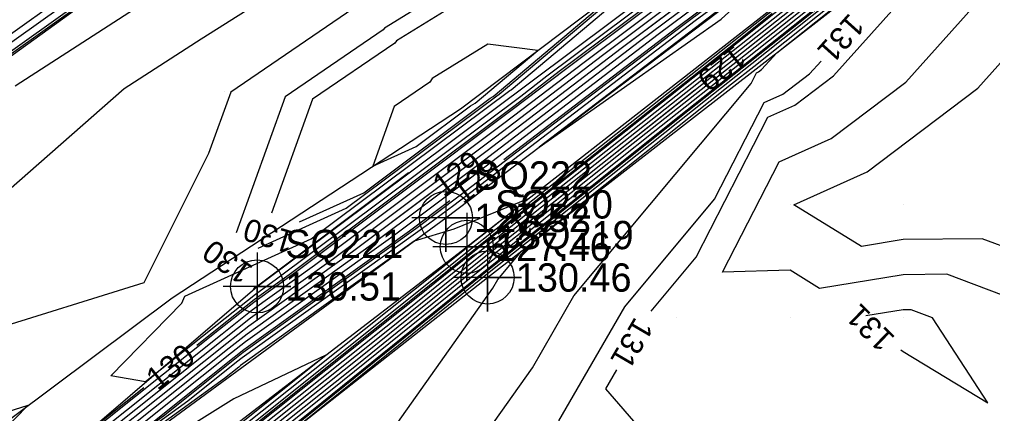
# Model space of a CAD drawing. Extents: x 2354170 to 2357230, y 866100 to 868290.
# Drawn here: x 2355831.9 to 2355917.9, y 866711.6 to 866746.4 of the extents above; entities that cross this region are included whole.
import ezdxf

# ---------------------------------------------------------------- set-up
doc = ezdxf.new("R2010")
doc.units = 0
for name, color, linetype in [('Default', 7, 'Continuous'), ('DTM Contours Major', 7, 'Continuous'), ('DTM Contours Major Text', 7, 'Continuous'), ('DTM Contours Minor', 7, 'Continuous'), ('DTM Contours Minor Text', 7, 'Continuous'), ('Exist DTM Breakline', 7, 'Continuous'), ('Exist DTM Breakline Cogo Elevation', 7, 'Continuous'), ('Exist DTM Breakline Cogo Number', 7, 'Continuous'), ('Exist DTM Breakline Cogo Point CELL', 7, 'Continuous'), ('Exist DTM QL2 LIDAR Elevation Point', 7, 'Continuous'), ('Exist DTM Ridgeline', 7, 'Continuous'), ('Exist DTM Ridgeline Cogo Elevation', 7, 'Continuous'), ('Exist DTM Ridgeline Cogo Number', 7, 'Continuous'), ('Exist DTM Ridgeline Cogo Point CELL', 7, 'Continuous'), ('PH Exist DTM Breakline', 7, 'Continuous')]:
    doc.layers.add(name, color=color, linetype=linetype)

msp = doc.modelspace()

# ---------------------------------------------------------------- linework, layer by layer
at = {"layer": 'Default'}
for points in [[(2355956.299, 866822.242), (2355948.968, 866814.751), (2355940.505, 866811.604), (2355938.495, 866811.035), (2355930.227, 866805.149), (2355913.96, 866802.942), (2355909.022, 866799.45), (2355908.756, 866799.275), (2355908.372, 866799.011), (2355892.106, 866787.175), (2355891.87, 866787.002), (2355875.717, 866776.341), (2355875.03, 866775.936), (2355859.419, 866765.504), (2355858.526, 866764.931), (2355845.169, 866755.218), (2355842.867, 866753.448), (2355827.792, 866742.709)], [(2355958.634, 866820.826), (2355949.635, 866811.631), (2355945.271, 866810.008), (2355940.453, 866807.804), (2355930.015, 866799.992), (2355929.982, 866799.964), (2355929.879, 866799.905), (2355912.21, 866796.355), (2355906.982, 866794.732), (2355894.935, 866784.486), (2355891.736, 866783.785), (2355879.731, 866778.286), (2355875.949, 866775.79), (2355875.83, 866775.72), (2355859.389, 866764.733), (2355859.134, 866764.57), (2355844.826, 866754.165), (2355843.485, 866753.134), (2355827.687, 866741.88)], [(2355962.294, 866802.287), (2355941.16, 866787.756), (2355939.882, 866786.879), (2355937.793, 866785.442), (2355939.184, 866786.677), (2355940.065, 866787.267), (2355955.548, 866799.714), (2355956.687, 866806.693), (2355947.069, 866802.543), (2355942.064, 866800.254), (2355937.115, 866796.549), (2355930.019, 866790.203), (2355924.508, 866787.074), (2355912.354, 866774.151), (2355906.02, 866772.454), (2355895.722, 866775.748), (2355890.569, 866774.62), (2355884.951, 866772.046), (2355877.992, 866767.832), (2355869.114, 866762.338), (2355859.705, 866756.602), (2355849.18, 866751.864), (2355845.695, 866749.66), (2355831.501, 866740.465)], [(2355896.282, 866743.869), (2355905.198, 866750.958), (2355919.397, 866762.182), (2355919.63, 866762.366), (2355920.946, 866763.413), (2355939.234, 866778.456), (2355943.662, 866781.87), (2355958.988, 866794.705), (2355965.123, 866801.83), (2355965.165, 866801.879), (2355965.428, 866802.195), (2355965.079, 866802.844), (2355965.032, 866802.811), (2355964.608, 866802.489), (2355964.321, 866802.258), (2355958.209, 866797.582)], [(2355963.357, 866801.758), (2355950.975, 866792.284), (2355940.568, 866785.145), (2355928.336, 866776.724), (2355916.23, 866767.901), (2355916.161, 866767.848), (2355907.201, 866761.138), (2355898.025, 866754.133), (2355883.411, 866743.188), (2355873.954, 866735.965), (2355859.631, 866725.236), (2355852.286, 866719.975), (2355849.992, 866718.148), (2355830.55, 866702.669)], [(2355962.393, 866801.258), (2355953.548, 866794.491), (2355940.431, 866785.492), (2355925.014, 866774.878), (2355916.02, 866768.323), (2355915.969, 866768.284), (2355905.601, 866760.52), (2355898.764, 866755.301), (2355881.774, 866742.575), (2355874.695, 866737.168), (2355857.954, 866724.629), (2355852.432, 866720.673), (2355849.779, 866718.561), (2355827.309, 866700.672)], [(2355854.436, 866710.08), (2355861.062, 866715.368), (2355872.536, 866724.621), (2355885.566, 866734.988), (2355896.051, 866743.278), (2355907.412, 866752.311), (2355919.573, 866761.924), (2355919.772, 866762.082), (2355921.415, 866763.387), (2355937.137, 866776.32), (2355944.251, 866781.805), (2355965.652, 866799.728)], [(2355856.751, 866710.633), (2355873.088, 866723.808), (2355892.502, 866739.253), (2355896.59, 866742.486), (2355914.053, 866756.37), (2355920.1, 866761.151), (2355920.2, 866761.229), (2355922.82, 866763.311), (2355930.848, 866769.915), (2355946.017, 866781.611), (2355957.79, 866791.47), (2355968.088, 866799.458)], [(2355864.82, 866710.057), (2355873.713, 866722.634), (2355874.146, 866723.382), (2355876.254, 866725.909), (2355894.814, 866740.675), (2355896.77, 866742.221), (2355916.267, 866757.723), (2355920.276, 866760.893), (2355920.342, 866760.945), (2355923.288, 866763.286), (2355928.751, 866767.78), (2355946.606, 866781.547), (2355955.169, 866788.718), (2355968.629, 866799.157)], [(2355873.276, 866710.029), (2355877.209, 866715.592), (2355880.886, 866721.945), (2355896.532, 866740.708), (2355897.018, 866741.654), (2355897.2, 866741.736), (2355897.463, 866741.934), (2355898.804, 866743.432), (2355918.481, 866759.076), (2355920.452, 866760.635), (2355920.485, 866760.661), (2355923.757, 866763.261), (2355926.655, 866765.645), (2355947.195, 866781.482), (2355952.548, 866785.965), (2355969.17, 866798.856)], [(2355854.982, 866710.083), (2355859.372, 866713.586), (2355872.72, 866724.35), (2355887.878, 866736.41), (2355896.231, 866743.014), (2355909.626, 866753.664), (2355919.749, 866761.666), (2355919.915, 866761.798), (2355921.883, 866763.362), (2355935.041, 866774.185), (2355944.839, 866781.74), (2355963.031, 866796.975)], [(2355953.444, 866793.936), (2355948.402, 866790.078), (2355940.705, 866784.798), (2355931.658, 866778.57), (2355916.44, 866767.479), (2355916.354, 866767.413), (2355908.8, 866761.756), (2355897.285, 866752.965), (2355885.049, 866743.801), (2355873.214, 866734.761), (2355872.981, 866734.587)], [(2355887.706, 866720.606), (2355891.678, 866725.369), (2355898.017, 866737.727), (2355900.402, 866738.798), (2355903.833, 866741.389), (2355920.615, 866760.128), (2355920.717, 866760.281), (2355921.354, 866760.954), (2355924.225, 866763.235), (2355924.559, 866763.51), (2355947.784, 866781.418), (2355949.928, 866783.213), (2355958.23, 866789.652)], [(2355912.218, 866786.342), (2355901.395, 866782.981), (2355898.963, 866780.912), (2355891.152, 866779.203), (2355879.952, 866774.072), (2355876.878, 866772.21), (2355863.033, 866763.642), (2355859.5, 866761.488), (2355850.318, 866757.354), (2355844.483, 866753.112), (2355844.103, 866752.819), (2355827.582, 866741.05), (2355827.279, 866740.866), (2355825.057, 866739.257)], [(2355925.564, 866710.007), (2355925.649, 866715.674), (2355923.31, 866720.007), (2355922.917, 866722.942), (2355919.982, 866721.531), (2355913.833, 866723.858), (2355909.982, 866723.82), (2355902.58, 866722.606), (2355899.982, 866724.207), (2355894.005, 866724.031), (2355899.016, 866733.801), (2355903.604, 866735.86), (2355910.204, 866740.844), (2355920.365, 866752.191), (2355923.621, 866757.061), (2355925.905, 866759.473), (2355929.747, 866762.11), (2355946.791, 866777.759), (2355948.473, 866779.513), (2355954.372, 866775.411), (2355957.994, 866780.759), (2355969.983, 866784.634)], [(2355926.444, 866769.167), (2355929.334, 866771.544), (2355938.158, 866781.108), (2355939.608, 866782.637), (2355917.071, 866766.212), (2355916.931, 866766.106), (2355913.599, 866763.611), (2355895.065, 866749.461), (2355889.963, 866745.64), (2355874.689, 866733.973)], [(2355938.303, 866782.261), (2355916.861, 866766.635), (2355916.739, 866766.542), (2355911.999, 866762.992), (2355895.805, 866750.629), (2355888.325, 866745.027), (2355871.733, 866732.354), (2355864.664, 866727.059), (2355851.851, 866717.88), (2355850.629, 866716.907), (2355840.272, 866708.661)], [(2355934.981, 866780.416), (2355916.65, 866767.057), (2355916.546, 866766.977), (2355910.4, 866762.374), (2355896.545, 866751.797), (2355886.687, 866744.414), (2355872.473, 866733.557), (2355862.986, 866726.451), (2355851.996, 866718.578), (2355850.417, 866717.321), (2355837.031, 866706.664)], [(2355921.893, 866777.41), (2355914.455, 866769.318), (2355901.943, 866759.837), (2355904.086, 866763.883), (2355890.195, 866769.987), (2355890.018, 866770.044), (2355889.985, 866770.037), (2355889.95, 866770.021), (2355879.105, 866763.454), (2355875.195, 866761.034), (2355859.91, 866751.716), (2355857.183, 866750.489), (2355847.926, 866744.635), (2355841.122, 866740.227), (2355829.891, 866730.395)], [(2355851.705, 866710.07), (2355869.511, 866724.279), (2355871.616, 866725.976), (2355874.006, 866727.878), (2355895.152, 866744.599), (2355896.344, 866745.546), (2355918.693, 866763.214), (2355919.06, 866763.504), (2355919.073, 866763.514), (2355919.449, 866763.824), (2355919.789, 866764.192), (2355930.309, 866775.285), (2355917.281, 866765.79), (2355917.124, 866765.67), (2355915.199, 866764.229), (2355894.325, 866748.293), (2355891.601, 866746.252), (2355870.252, 866729.946), (2355868.019, 866728.274), (2355851.561, 866716.484), (2355851.054, 866716.08), (2355846.753, 866712.656), (2355826.978, 866698.356)], [(2355916.574, 866740.299), (2355920.116, 866744.254), (2355926.525, 866753.841), (2355927.766, 866755.152), (2355936.023, 866760.821), (2355942.616, 866766.873), (2355949.363, 866773.908), (2355954.971, 866770.008), (2355949.982, 866763.232), (2355946.54, 866760.008), (2355939.982, 866752.967), (2355938.161, 866750.008), (2355935.008, 866744.981), (2355929.982, 866743.455), (2355924.589, 866740.008), (2355927.774, 866732.215), (2355928.618, 866730.007), (2355919.982, 866725.856), (2355916.97, 866726.996), (2355909.982, 866726.926), (2355906.296, 866726.321), (2355900.312, 866730.007), (2355906.806, 866732.922), (2355916.574, 866740.299)], [(2355855.878, 866710.364), (2355857.682, 866711.803), (2355872.904, 866724.079), (2355890.19, 866737.831), (2355896.41, 866742.75), (2355911.84, 866755.017), (2355919.925, 866761.409), (2355920.057, 866761.513), (2355922.352, 866763.337), (2355932.944, 866772.05), (2355933.962, 866772.834)], [(2355917.881, 866764.656), (2355917.982, 866764.74), (2355921.01, 866767.932), (2355917.491, 866765.368), (2355917.316, 866765.235), (2355916.798, 866764.847), (2355893.586, 866747.125), (2355893.239, 866746.865), (2355877.807, 866735.079), (2355893.886, 866746.381), (2355896.827, 866749.117), (2355917.749, 866764.559), (2355917.881, 866764.656)], [(2355914.328, 866767.636), (2355904.002, 866759.902), (2355899.504, 866756.469), (2355880.136, 866741.962), (2355875.435, 866738.372), (2355856.276, 866724.021), (2355852.577, 866721.371), (2355849.567, 866718.975), (2355834.709, 866707.146)], [(2355843.579, 866703.069), (2355852.252, 866710.072), (2355867.821, 866722.497), (2355871.8, 866725.705), (2355876.318, 866729.3), (2355895.332, 866744.335), (2355898.557, 866746.899), (2355918.869, 866762.956), (2355919.202, 866763.219), (2355919.541, 866763.489), (2355921.81, 866765.355)], [(2355852.798, 866710.074), (2355866.131, 866720.715), (2355871.984, 866725.434), (2355878.63, 866730.722), (2355895.512, 866744.07), (2355900.771, 866748.252), (2355919.045, 866762.698)], [(2355853.344, 866710.076), (2355864.441, 866718.932), (2355872.168, 866725.163), (2355880.942, 866732.144), (2355895.691, 866743.806), (2355902.985, 866749.605), (2355919.221, 866762.44)], [(2355900.244, 866757.636), (2355878.498, 866741.349), (2355876.176, 866739.576), (2355854.599, 866723.414), (2355852.722, 866722.069), (2355849.355, 866719.388), (2355843.021, 866714.346), (2355839.948, 866714.899), (2355846.216, 866721.309), (2355846.501, 866721.93), (2355857.657, 866726.987), (2355875.211, 866740.087), (2355875.338, 866740.165), (2355894.795, 866756.554)], [(2355886.238, 866750.093), (2355876.308, 866751.334), (2355865.194, 866744.491), (2355865.057, 866744.289), (2355857.78, 866739.324), (2355854.143, 866729.244)], [(2355856.623, 866728.49), (2355862.303, 866731.065), (2355873.482, 866739.406), (2355873.74, 866739.565), (2355886.238, 866750.093)], [(2355861.982, 866747.754), (2355850.554, 866739.957), (2355848.59, 866734.515), (2355842.863, 866723.116), (2355828.835, 866718.758)], [(2355877.681, 866743.632), (2355873.28, 866744.182), (2355868.353, 866741.149), (2355868.133, 866740.824), (2355865.006, 866738.691), (2355863.095, 866733.395), (2355866.949, 866735.142), (2355871.752, 866738.726), (2355872.141, 866738.965), (2355877.681, 866743.632)], [(2355850.869, 866681.42), (2355847.348, 866683.066), (2355839.247, 866687.511), (2355833.65, 866690.172), (2355830.976, 866691.629), (2355837.654, 866696.968), (2355853.89, 866710.078), (2355862.752, 866717.15), (2355872.352, 866724.892), (2355883.254, 866733.566), (2355891.576, 866740.146)], [(2355852.867, 866722.767), (2355852.584, 866722.542), (2355852.685, 866722.763), (2355853.01, 866722.91), (2355866.273, 866732.807), (2355852.921, 866722.806), (2355852.867, 866722.767)], [(2355868.179, 866730.99), (2355861.309, 866725.844), (2355852.141, 866719.276), (2355850.204, 866717.734), (2355833.791, 866704.667), (2355826.638, 866699.494), (2355809.858, 866686.263), (2355805.458, 866682.736), (2355789.078, 866669.839)], [(2355869.913, 866730.342), (2355866.342, 866727.667), (2355851.706, 866717.182), (2355850.841, 866716.493), (2355843.513, 866710.659), (2355826.893, 866698.64), (2355818.393, 866691.938), (2355805.89, 866681.915), (2355795.351, 866673.617), (2355790.444, 866669.684)], [(2355851.159, 866710.068), (2355871.201, 866726.061), (2355871.432, 866726.248), (2355871.694, 866726.456), (2355876.833, 866730.52), (2355870.274, 866727.856), (2355866.757, 866726.776), (2355851.416, 866715.786), (2355851.266, 866715.666), (2355849.994, 866714.654), (2355827.063, 866698.071)], [(2355917.475, 866712.514), (2355912.582, 866720.007), (2355910.696, 866720.721), (2355909.982, 866720.714), (2355906.691, 866720.174)], [(2355909.762, 866717.179), (2355909.982, 866717.027), (2355917.475, 866712.514)], [(2355850.613, 866710.066), (2355858.946, 866716.716), (2355850.831, 866712.846), (2355830.088, 866699.913)], [(2355919.768, 866662.194), (2355919.265, 866661.716), (2355910.925, 866667.331), (2355908.64, 866669.385), (2355907.058, 866670.007), (2355899.982, 866676.196), (2355890.903, 866679.086), (2355890.013, 866679.655), (2355889.664, 866679.935), (2355889.225, 866680.764), (2355889.982, 866680.679), (2355896.939, 866683.05), (2355895.992, 866690.007), (2355897.756, 866690.912), (2355899.113, 866699.558), (2355889.887, 866699.362), (2355880.683, 866700.007), (2355883.723, 866706.266), (2355886.941, 866710.007), (2355883.7, 866713.726), (2355884.684, 866715.425)]]:
    msp.add_lwpolyline(points, dxfattribs=at)
at = {"layer": 'DTM Contours Major'}
for points in [[(2355927.728, 866777.335), (2355920.584, 866772.416), (2355915.739, 866768.886), (2355915.712, 866768.865), (2355903.468, 866759.696), (2355899.751, 866756.858), (2355879.59, 866741.758), (2355875.682, 866738.773), (2355855.717, 866723.819), (2355852.625, 866721.604), (2355849.496, 866719.113), (2355847.564, 866717.574)], [(2355844.672, 866700.668), (2355844.062, 866700.68), (2355855.71, 866710.085), (2355857.119, 866711.209), (2355872.965, 866723.989), (2355890.961, 866738.305), (2355896.47, 866742.662), (2355912.578, 866755.468), (2355919.983, 866761.323), (2355920.105, 866761.419), (2355921.723, 866762.704)], [(2355889.09, 866752.247), (2355877.318, 866753.718), (2355864.142, 866745.606), (2355864.032, 866745.444), (2355855.371, 866739.535), (2355851.04, 866727.53)], [(2355852.964, 866726.174), (2355860.754, 866729.706), (2355874.058, 866739.633), (2355874.273, 866739.765), (2355889.09, 866752.247)], [(2355842.87, 866713.837), (2355836.646, 866708.882), (2355830.411, 866710.004), (2355832.614, 866712.256), (2355828.027, 866710.831), (2355826.943, 866709.917), (2355822.568, 866709.06), (2355809.303, 866705.951), (2355793.926, 866698.671), (2355790.349, 866696.059), (2355780.72, 866689.335), (2355780.526, 866689.241), (2355777.203, 866687.23), (2355770.397, 866682.265), (2355768.545, 866680.781), (2355759.857, 866675.495)]]:
    msp.add_lwpolyline(points, dxfattribs=at)
at = {"layer": 'DTM Contours Minor'}
for points in [[(2355877.471, 866728.965), (2355883.254, 866733.566), (2355895.871, 866743.542), (2355905.198, 866750.958), (2355919.397, 866762.182), (2355919.63, 866762.366), (2355920.946, 866763.413), (2355939.234, 866778.456), (2355943.662, 866781.87), (2355958.988, 866794.705), (2355965.123, 866801.83)], [(2355903.116, 866750.635), (2355918.81, 866763.042), (2355919.155, 866763.314), (2355919.385, 866763.497), (2355926.039, 866768.971), (2355932.035, 866775.469), (2355936.508, 866780.186), (2355917.141, 866766.072), (2355916.996, 866765.961), (2355914.132, 866763.817), (2355894.819, 866749.072), (2355890.509, 866745.844), (2355870.745, 866730.749), (2355866.901, 866727.869), (2355851.658, 866716.949), (2355850.912, 866716.356), (2355844.593, 866711.325), (2355826.921, 866698.546), (2355819.341, 866692.569), (2355812.335, 866686.953)], [(2355896.578, 866778.905), (2355890.958, 866777.675), (2355881.619, 866773.397), (2355877.249, 866770.751), (2355865.06, 866763.207), (2355859.568, 866759.859), (2355845.296, 866753.434), (2355844.369, 866752.761), (2355844.309, 866752.714), (2355827.547, 866740.774), (2355827.416, 866740.694), (2355819.403, 866734.893), (2355811.598, 866727.293), (2355809.712, 866725.62), (2355807.958, 866724.849), (2355802.349, 866722.436), (2355790.253, 866713.428), (2355789.755, 866713.129), (2355774.267, 866702.402)], [(2355892.106, 866749.086), (2355885.049, 866743.801), (2355873.214, 866734.761), (2355861.309, 866725.844), (2355852.141, 866719.276), (2355850.204, 866717.734), (2355833.791, 866704.667), (2355826.638, 866699.494), (2355809.858, 866686.263), (2355805.458, 866682.736), (2355784.983, 866666.614), (2355781.937, 866664.173), (2355759.184, 866646.288), (2355758.391, 866645.653), (2355751.001, 866639.856), (2355754.214, 866643.62), (2355754.902, 866647.399), (2355742.778, 866643.468)], [(2355900.074, 866648.434), (2355910.066, 866643.434), (2355911.231, 866644.121), (2355913.543, 866645.376), (2355906.734, 866649.283), (2355887.544, 866660.095), (2355880.191, 866664.327), (2355864.568, 866673.128), (2355857.158, 866676.591), (2355838.225, 866686.981), (2355835.117, 866688.458), (2355829.169, 866691.699), (2355844.022, 866703.573), (2355852.07, 866710.072), (2355868.384, 866723.091), (2355871.738, 866725.796), (2355875.548, 866728.826), (2355895.272, 866744.423), (2355897.819, 866746.448), (2355898.409, 866746.914)], [(2355879.54, 866710.897), (2355885.379, 866720.988), (2355893.296, 866730.482), (2355897.684, 866739.036), (2355899.335, 866739.777), (2355901.71, 866741.571), (2355902.718, 866742.697)], [(2355870.295, 866661.892), (2355875.281, 866659.482), (2355884.591, 866654.825), (2355899.833, 866647.446), (2355909.205, 866642.756), (2355909.813, 866643.115), (2355915.394, 866646.146), (2355898.954, 866655.577), (2355889.647, 866660.822), (2355871.408, 866671.32), (2355866.193, 866674.257), (2355847.348, 866683.066), (2355839.247, 866687.511), (2355833.65, 866690.172), (2355830.976, 866691.629), (2355837.654, 866696.968), (2355853.89, 866710.078), (2355862.752, 866717.15), (2355872.352, 866724.892), (2355872.775, 866725.229)]]:
    msp.add_lwpolyline(points, dxfattribs=at)
at = {"layer": 'Exist DTM Breakline'}
for points in [[(2355361.743, 866117.945), (2355394.044, 866183.657), (2355433.595, 866257.624), (2355503.452, 866369.345), (2355596.389, 866487.309), (2355657.482, 866552.264), (2355736.192, 866624.67), (2355827.155, 866697.764), (2355869.568, 866728.835), (2355917.569, 866765.212), (2355965.057, 866802.758)], [(2355912.234, 866644.832), (2355863.515, 866672.396), (2355826.485, 866691.802), (2355871.409, 866726.281), (2355919.054, 866763.515), (2355966.5, 866800.572)]]:
    msp.add_lwpolyline(points, dxfattribs=at)
at = {"layer": 'Exist DTM Breakline Cogo Point CELL'}
for points in [[(2355869.568, 866731.835), (2355869.568, 866725.835), (2355869.568, 866728.835), (2355872.568, 866728.835), (2355866.568, 866728.835)], [(2355871.409, 866729.281), (2355871.409, 866723.281), (2355871.409, 866726.281), (2355874.409, 866726.281), (2355868.409, 866726.281)]]:
    msp.add_lwpolyline(points, dxfattribs=at)
for centre in [(2355869.568, 866728.835), (2355871.409, 866726.281)]:
    msp.add_circle(centre, 2.344, dxfattribs=at)
at = {"layer": 'Exist DTM QL2 LIDAR Elevation Point'}
for p, q in [((2355849.981, 866740.008), (2355849.981, 866740.008)), ((2355899.982, 866730.007), (2355899.982, 866730.007)), ((2355909.982, 866730.007), (2355909.982, 866730.007)), ((2355889.982, 866720.007), (2355889.982, 866720.007)), ((2355899.982, 866720.007), (2355899.982, 866720.007)), ((2355909.982, 866720.007), (2355909.982, 866720.007))]:
    msp.add_line(p, q, dxfattribs=at)
at = {"layer": 'Exist DTM Ridgeline'}
for points in [[(2355359.213, 866119.331), (2355391.053, 866186.519), (2355431.025, 866258.601), (2355499.325, 866371.654), (2355593.685, 866489.44), (2355651.917, 866551.384), (2355734.914, 866627.002), (2355826.445, 866700.139), (2355852.871, 866722.788), (2355915.412, 866769.543), (2355965.686, 866805.255), (2355970.961, 866806.36)], [(2355918.011, 866647.234), (2355867.007, 866674.823), (2355832.452, 866691.572), (2355873.247, 866723.573), (2355924.286, 866763.232), (2355970.341, 866798.205), (2355971.473, 866804.443)]]:
    msp.add_lwpolyline(points, dxfattribs=at)
at = {"layer": 'Exist DTM Ridgeline Cogo Point CELL'}
for points in [[(2355852.871, 866725.788), (2355852.871, 866719.788), (2355852.871, 866722.788), (2355855.871, 866722.788), (2355849.871, 866722.788)], [(2355873.247, 866726.573), (2355873.247, 866720.573), (2355873.247, 866723.573), (2355876.247, 866723.573), (2355870.247, 866723.573)]]:
    msp.add_lwpolyline(points, dxfattribs=at)
for centre in [(2355873.247, 866723.573), (2355852.871, 866722.788)]:
    msp.add_circle(centre, 2.344, dxfattribs=at)
at = {"layer": 'PH Exist DTM Breakline'}
for points in [[(2355727.238, 866668.155), (2355738.903, 866677.519), (2355755.48, 866687.825), (2355773.901, 866701.274), (2355790.264, 866712.771), (2355807.703, 866726.718), (2355827.52, 866740.564), (2355844.348, 866752.694), (2355859.377, 866764.426), (2355875.997, 866775.675), (2355892.14, 866786.965), (2355909, 866798.977), (2355930.762, 866816.374), (2355946.032, 866828.466), (2355960.407, 866838.306)], [(2355664.438, 866581.165), (2355678.868, 866591.74), (2355697.77, 866608.515), (2355739.39, 866636.064), (2355767.327, 866656.478), (2355791.924, 866679.148), (2355807.327, 866694.134), (2355827.806, 866708.667), (2355845.365, 866721.777), (2355870.868, 866738.488), (2355895.661, 866757.209), (2355909.465, 866768.144), (2355930.044, 866783.486), (2355943.518, 866793.444)]]:
    msp.add_lwpolyline(points, dxfattribs=at)

# ---------------------------------------------------------------- texts
at = {"layer": 'Default'}
for s, rotation, p in [('129', 218.34776, (2355895.094, 866744.203)), ('129', 36.83477, (2355869.358, 866730.624)), ('128', 37.25104, (2355871.099, 866729.979)), ('130', 163.08917, (2355856.329, 866727.555)), ('131', 135.71849, (2355909.357, 866718.272)), ('131', 239.73886, (2355886.283, 866720.171))]:
    msp.add_text(s, height=2, rotation=rotation, dxfattribs=at).set_placement(p)
at = {"layer": 'DTM Contours Major Text'}
for rotation, p in [(144.81357, (2355852.642, 866724.46)), (38.52494, (2355844.084, 866713.525))]:
    msp.add_text('130', height=2, rotation=rotation, dxfattribs=at).set_placement(p)
at = {"layer": 'DTM Contours Minor Text'}
for s, rotation, p in [('131', 228.15433, (2355905.246, 866747.018)), ('129', 218.50381, (2355876.281, 866729.296))]:
    msp.add_text(s, height=2, rotation=rotation, dxfattribs=at).set_placement(p)
at = {"layer": 'Exist DTM Breakline Cogo Elevation'}
for s, p in [('127.52', (2355872.068, 866727.585)), ('127.46', (2355873.909, 866725.031))]:
    msp.add_text(s, height=2.5, dxfattribs=at).set_placement(p)
at = {"layer": 'Exist DTM Breakline Cogo Number'}
for s, p in [('SQ222', (2355872.068, 866731.335)), ('SQ220', (2355873.909, 866728.781))]:
    msp.add_text(s, height=2.5, dxfattribs=at).set_placement(p)
at = {"layer": 'Exist DTM Ridgeline Cogo Elevation'}
for s, p in [('130.51', (2355855.371, 866721.538)), ('130.46', (2355875.747, 866722.323))]:
    msp.add_text(s, height=2.5, dxfattribs=at).set_placement(p)
at = {"layer": 'Exist DTM Ridgeline Cogo Number'}
for s, p in [('SQ219', (2355875.747, 866726.073)), ('SQ221', (2355855.371, 866725.288))]:
    msp.add_text(s, height=2.5, dxfattribs=at).set_placement(p)

doc.saveas('drawing.dxf')
